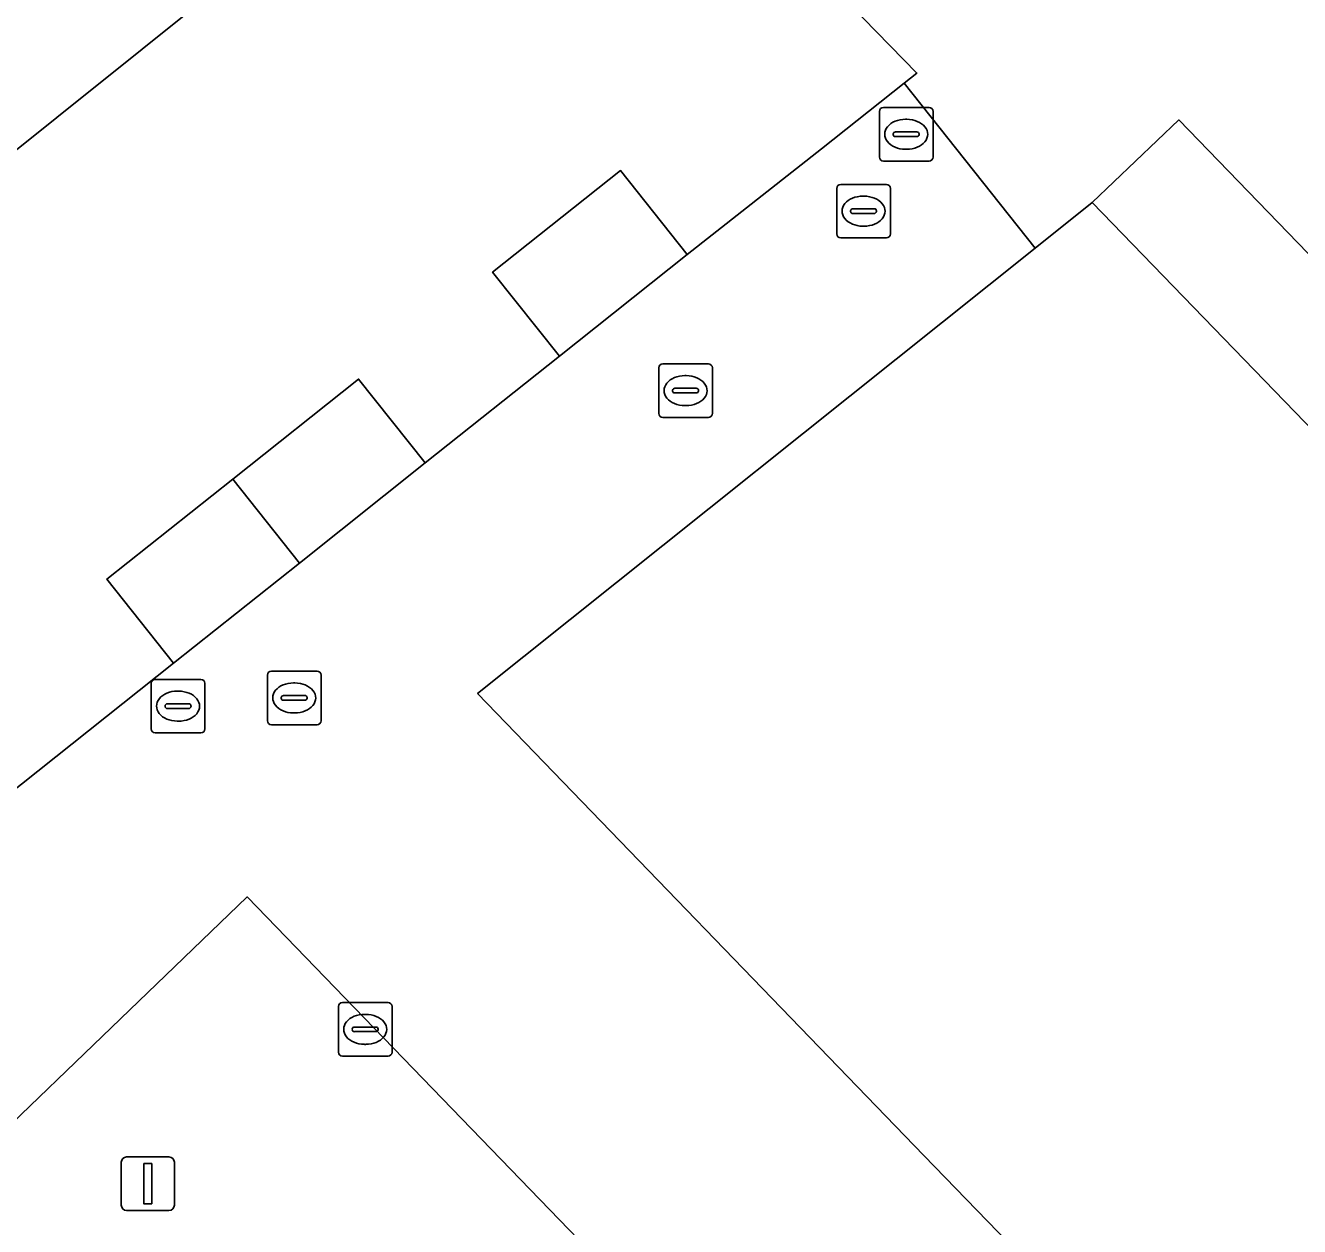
# Model space of a CAD drawing. Extents: x 157445 to 158888, y 383061 to 384688.
# Drawn here: x 158312.05 to 158335.82, y 384010.07 to 384032.48 of the extents above; entities that cross this region are included whole.
import ezdxf

# ---------------------------------------------------------------- set-up
doc = ezdxf.new("R2010")
doc.units = 0
for name, color, linetype in [('IMGEO_Erf', 7, 'Continuous'), ('IMGEO_Hek', 7, 'Continuous'), ('IMGEO_Kolk', 7, 'Continuous'), ('IMGEO_Lichtmast', 7, 'Continuous'), ('IMGEO_Muur', 7, 'Continuous'), ('IMGEO_Pand', 7, 'Continuous'), ('IMGEO_Parkeervlak_open', 7, 'Continuous'), ('IMGEO_Rijbaan_lokaal_open', 7, 'Continuous'), ('IMGEO_Rioolput', 7, 'Continuous'), ('IMGEO_Voetpad_open', 7, 'Continuous')]:
    doc.layers.add(name, color=color, linetype=linetype)

msp = doc.modelspace()

# ---------------------------------------------------------------- linework, layer by layer
at = {"layer": 'IMGEO_Erf'}
msp.add_lwpolyline([(158311.98, 384018.325), (158314.815, 384020.586), (158313.57, 384022.152), (158315.917, 384024.018), (158318.265, 384025.885), (158319.51, 384024.32), (158322.01, 384026.315), (158320.766, 384027.88), (158323.152, 384029.777), (158324.396, 384028.211), (158326.9, 384030.185), (158328.444, 384031.408), (158328.681, 384031.596), (158321.41, 384039.055), (158320.64, 384038.304), (158321.19, 384037.619), (158315.854, 384033.348), (158311.006, 384029.468)], dxfattribs=at)
at = {"layer": 'IMGEO_Hek'}
for points in [[(158328.444, 384031.408), (158328.681, 384031.596)], [(158330.883, 384028.329), (158328.444, 384031.408)]]:
    msp.add_lwpolyline(points, dxfattribs=at)
at = {"layer": 'IMGEO_Kolk'}
for p, q in [((158323.864, 384025.244), (158323.864, 384026.096)), ((158323.939, 384026.17), (158324.791, 384026.17)), ((158324.865, 384026.096), (158324.865, 384025.244)), ((158324.352, 384025.95), (158324.377, 384025.95)), ((158324.123, 384025.664), (158324.123, 384025.676)), ((158324.561, 384025.627), (158324.163, 384025.627)), ((158324.166, 384025.713), (158324.564, 384025.713)), ((158324.607, 384025.676), (158324.607, 384025.664)), ((158324.375, 384025.39), (158324.35, 384025.39)), ((158324.791, 384025.17), (158323.939, 384025.17)), ((158317.888, 384013.325), (158317.888, 384014.177)), ((158317.963, 384014.251), (158318.815, 384014.251)), ((158318.889, 384014.177), (158318.889, 384013.325)), ((158318.376, 384014.031), (158318.401, 384014.031)), ((158318.147, 384013.745), (158318.147, 384013.757)), ((158318.585, 384013.708), (158318.187, 384013.708)), ((158318.19, 384013.794), (158318.588, 384013.794)), ((158318.631, 384013.757), (158318.631, 384013.745)), ((158318.399, 384013.471), (158318.374, 384013.471)), ((158318.815, 384013.251), (158317.963, 384013.251))]:
    msp.add_line(p, q, dxfattribs=at)
for points in [[(158323.864, 384025.244), (158323.864, 384026.096)], [(158323.939, 384026.17), (158324.791, 384026.17)], [(158324.865, 384026.096), (158324.865, 384025.244)], [(158324.791, 384025.17), (158323.939, 384025.17)], [(158317.888, 384013.325), (158317.888, 384014.177)], [(158317.963, 384014.251), (158318.815, 384014.251)], [(158318.889, 384014.177), (158318.889, 384013.325)], [(158318.815, 384013.251), (158317.963, 384013.251)]]:
    msp.add_lwpolyline(points, dxfattribs=at)
for centre, radius, start, end in [((158323.941, 384026.094), 0.0765, 91.552, 178.448), ((158323.941, 384026.094), 0.0765, 91.552, 178.448), ((158324.789, 384026.094), 0.0765, 1.552, 88.448), ((158324.789, 384026.094), 0.0765, 1.552, 88.448), ((158324.163, 384025.673), 0.0403, 85.8775, 175.7526), ((158324.16, 384025.663), 0.0366, 178.938, 274.7102), ((158324.564, 384025.67), 0.043, 264.8664, 352.4533), ((158324.568, 384025.675), 0.0386, 1.7309, 96.639), ((158323.941, 384025.246), 0.0765, 181.552, 268.448), ((158323.941, 384025.246), 0.0765, 181.552, 268.448), ((158324.789, 384025.246), 0.0765, 271.552, 358.448), ((158324.789, 384025.246), 0.0765, 271.552, 358.448), ((158317.965, 384014.175), 0.0765, 91.552, 178.448), ((158317.965, 384014.175), 0.0765, 91.552, 178.448), ((158318.813, 384014.175), 0.0765, 1.552, 88.448), ((158318.813, 384014.175), 0.0765, 1.552, 88.448), ((158318.187, 384013.754), 0.0403, 85.8775, 175.7526), ((158318.184, 384013.744), 0.0366, 178.938, 274.7102), ((158318.588, 384013.751), 0.043, 264.8664, 352.4533), ((158318.592, 384013.756), 0.0386, 1.7309, 96.639), ((158317.965, 384013.327), 0.0765, 181.552, 268.448), ((158317.965, 384013.327), 0.0765, 181.552, 268.448), ((158318.813, 384013.327), 0.0765, 271.552, 358.448), ((158318.813, 384013.327), 0.0765, 271.552, 358.448)]:
    msp.add_arc(centre, radius, start, end, dxfattribs=at)
for centre, major_axis, ratio, start_param, end_param in [((158324.351, 384025.67), (-0.387, 0.002), 0.722429, 4.712389, 7.853982), ((158324.376, 384025.67), (-0.39, 0.002), 0.717154, 1.570796, 4.712389), ((158318.375, 384013.751), (-0.387, 0.002), 0.722429, 4.712389, 7.853982), ((158318.4, 384013.751), (-0.39, 0.002), 0.717154, 1.570796, 4.712389)]:
    msp.add_ellipse(centre, major_axis=major_axis, ratio=ratio, start_param=start_param, end_param=end_param, dxfattribs=at)
at = {"layer": 'IMGEO_Lichtmast'}
for p, q in [((158313.939, 384011.37), (158314.729, 384011.37)), ((158314.729, 384011.37), (158313.939, 384011.37)), ((158313.839, 384010.47), (158313.839, 384011.27)), ((158313.839, 384011.27), (158313.839, 384010.47)), ((158314.829, 384011.27), (158314.829, 384010.47)), ((158314.829, 384010.47), (158314.829, 384011.27)), ((158314.729, 384010.37), (158313.939, 384010.37)), ((158313.939, 384010.37), (158314.729, 384010.37))]:
    msp.add_line(p, q, dxfattribs=at)
msp.add_lwpolyline([(158314.259, 384011.245), (158314.409, 384011.245), (158314.409, 384010.495), (158314.259, 384010.495), (158314.259, 384011.245)], dxfattribs=at)
for centre, start, end in [((158313.939, 384011.27), 90, 180), ((158313.939, 384011.27), 90, 180), ((158314.729, 384011.27), 0, 90), ((158314.729, 384011.27), 360, 90), ((158313.939, 384010.47), 180, 270), ((158313.939, 384010.47), 180, 270), ((158314.729, 384010.47), 270, 0), ((158314.729, 384010.47), 270, 0)]:
    msp.add_arc(centre, 0.1, start, end, dxfattribs=at)
at = {"layer": 'IMGEO_Muur'}
for points in [[(158328.681, 384031.596), (158321.41, 384039.055)], [(158326.9, 384030.185), (158328.444, 384031.408)]]:
    msp.add_lwpolyline(points, dxfattribs=at)
at = {"layer": 'IMGEO_Pand'}
for points in [[(158304.486, 384037.583), (158311.006, 384029.468), (158315.854, 384033.348), (158309.338, 384041.457), (158308.179, 384040.535), (158307.549, 384041.325), (158303.866, 384038.389)], [(158322.01, 384026.315), (158324.396, 384028.211), (158323.152, 384029.777), (158320.766, 384027.88)], [(158341.063, 383991.652), (158344.605, 383995.077), (158348.086, 383991.478), (158358.601, 384001.635), (158331.95, 384029.182), (158330.883, 384028.329), (158320.485, 384020.016), (158328.811, 384011.395), (158338.306, 384001.594), (158338.96, 384000.913), (158341.536, 383998.25), (158337.994, 383994.825), (158335.419, 383997.487), (158320.597, 383983.15), (158329.719, 383973.72), (158344.544, 383988.054)], [(158315.917, 384024.018), (158317.162, 384022.453), (158319.51, 384024.32), (158318.265, 384025.885)], [(158315.917, 384024.018), (158313.57, 384022.152), (158314.815, 384020.586), (158317.162, 384022.453)]]:
    msp.add_lwpolyline(points, close=True, dxfattribs=at)
at = {"layer": 'IMGEO_Parkeervlak_open'}
msp.add_lwpolyline([(158332.018, 383999.845), (158316.188, 384016.221), (158308.925, 384009.23), (158324.766, 383992.836)], close=True, dxfattribs=at)
at = {"layer": 'IMGEO_Rijbaan_lokaal_open'}
msp.add_lwpolyline([(158338.306, 384001.594), (158328.811, 384011.395), (158320.485, 384020.016), (158330.883, 384028.329), (158328.444, 384031.408), (158326.9, 384030.185), (158324.396, 384028.211), (158322.01, 384026.315), (158319.51, 384024.32), (158317.162, 384022.453), (158314.815, 384020.586), (158311.98, 384018.325), (158309.519, 384016.371), (158307.698, 384014.924), (158305.35, 384013.059), (158303.003, 384011.193), (158300.873, 384009.496)], dxfattribs=at)
msp.add_lwpolyline([(158332.018, 383999.845), (158324.766, 383992.836), (158308.925, 384009.23), (158316.188, 384016.221)], close=True, dxfattribs=at)
at = {"layer": 'IMGEO_Rioolput'}
for p, q in [((158327.979, 384030.028), (158327.979, 384030.88)), ((158328.054, 384030.954), (158328.906, 384030.954)), ((158328.98, 384030.88), (158328.98, 384030.028)), ((158328.467, 384030.734), (158328.492, 384030.734)), ((158328.238, 384030.448), (158328.238, 384030.46)), ((158328.676, 384030.411), (158328.278, 384030.411)), ((158328.281, 384030.497), (158328.679, 384030.497)), ((158328.722, 384030.46), (158328.722, 384030.448)), ((158328.49, 384030.174), (158328.465, 384030.174)), ((158328.906, 384029.954), (158328.054, 384029.954)), ((158327.183, 384028.593), (158327.183, 384029.445)), ((158327.258, 384029.519), (158328.11, 384029.519)), ((158328.184, 384029.445), (158328.184, 384028.593)), ((158327.671, 384029.299), (158327.696, 384029.299)), ((158327.442, 384029.013), (158327.442, 384029.025)), ((158327.88, 384028.976), (158327.482, 384028.976)), ((158327.485, 384029.062), (158327.883, 384029.062)), ((158327.926, 384029.025), (158327.926, 384029.013)), ((158327.694, 384028.739), (158327.669, 384028.739)), ((158328.11, 384028.519), (158327.258, 384028.519)), ((158316.564, 384019.51), (158316.564, 384020.362)), ((158316.639, 384020.436), (158317.491, 384020.436)), ((158317.565, 384020.362), (158317.565, 384019.51)), ((158314.397, 384019.356), (158314.397, 384020.208)), ((158314.472, 384020.282), (158315.324, 384020.282)), ((158315.398, 384020.208), (158315.398, 384019.356)), ((158317.052, 384020.216), (158317.077, 384020.216)), ((158314.885, 384020.062), (158314.91, 384020.062)), ((158316.823, 384019.93), (158316.823, 384019.942)), ((158317.261, 384019.893), (158316.863, 384019.893)), ((158316.866, 384019.979), (158317.264, 384019.979)), ((158317.307, 384019.942), (158317.307, 384019.93)), ((158314.656, 384019.776), (158314.656, 384019.788)), ((158315.094, 384019.739), (158314.696, 384019.739)), ((158314.699, 384019.825), (158315.097, 384019.825)), ((158315.14, 384019.788), (158315.14, 384019.776)), ((158317.075, 384019.656), (158317.05, 384019.656)), ((158314.908, 384019.502), (158314.883, 384019.502)), ((158317.491, 384019.436), (158316.639, 384019.436)), ((158315.324, 384019.282), (158314.472, 384019.282))]:
    msp.add_line(p, q, dxfattribs=at)
for points in [[(158327.979, 384030.028), (158327.979, 384030.88)], [(158328.054, 384030.954), (158328.906, 384030.954)], [(158328.98, 384030.88), (158328.98, 384030.028)], [(158328.906, 384029.954), (158328.054, 384029.954)], [(158327.183, 384028.593), (158327.183, 384029.445)], [(158327.258, 384029.519), (158328.11, 384029.519)], [(158328.184, 384029.445), (158328.184, 384028.593)], [(158328.11, 384028.519), (158327.258, 384028.519)], [(158316.564, 384019.51), (158316.564, 384020.362)], [(158316.639, 384020.436), (158317.491, 384020.436)], [(158317.565, 384020.362), (158317.565, 384019.51)], [(158314.397, 384019.356), (158314.397, 384020.208)], [(158314.472, 384020.282), (158315.324, 384020.282)], [(158315.398, 384020.208), (158315.398, 384019.356)], [(158317.491, 384019.436), (158316.639, 384019.436)], [(158315.324, 384019.282), (158314.472, 384019.282)]]:
    msp.add_lwpolyline(points, dxfattribs=at)
for centre, radius, start, end in [((158328.056, 384030.878), 0.0765, 91.552, 178.448), ((158328.056, 384030.878), 0.0765, 91.552, 178.448), ((158328.904, 384030.878), 0.0765, 1.552, 88.448), ((158328.904, 384030.878), 0.0765, 1.552, 88.448), ((158328.278, 384030.457), 0.0403, 85.8775, 175.7526), ((158328.275, 384030.447), 0.0366, 178.938, 274.7102), ((158328.679, 384030.454), 0.043, 264.8664, 352.4533), ((158328.683, 384030.459), 0.0386, 1.7309, 96.639), ((158328.056, 384030.03), 0.0765, 181.552, 268.448), ((158328.056, 384030.03), 0.0765, 181.552, 268.448), ((158328.904, 384030.03), 0.0765, 271.552, 358.448), ((158328.904, 384030.03), 0.0765, 271.552, 358.448), ((158327.26, 384029.443), 0.0765, 91.552, 178.448), ((158327.26, 384029.443), 0.0765, 91.552, 178.448), ((158328.108, 384029.443), 0.0765, 1.552, 88.448), ((158328.108, 384029.443), 0.0765, 1.552, 88.448), ((158327.482, 384029.022), 0.0403, 85.8775, 175.7526), ((158327.479, 384029.012), 0.0366, 178.938, 274.7102), ((158327.883, 384029.019), 0.043, 264.8664, 352.4533), ((158327.887, 384029.024), 0.0386, 1.7309, 96.639), ((158327.26, 384028.595), 0.0765, 181.552, 268.448), ((158327.26, 384028.595), 0.0765, 181.552, 268.448), ((158328.108, 384028.595), 0.0765, 271.552, 358.448), ((158328.108, 384028.595), 0.0765, 271.552, 358.448), ((158316.641, 384020.36), 0.0765, 91.552, 178.448), ((158316.641, 384020.36), 0.0765, 91.552, 178.448), ((158317.489, 384020.36), 0.0765, 1.552, 88.448), ((158317.489, 384020.36), 0.0765, 1.552, 88.448), ((158314.474, 384020.206), 0.0765, 91.552, 178.448), ((158314.474, 384020.206), 0.0765, 91.552, 178.448), ((158315.322, 384020.206), 0.0765, 1.552, 88.448), ((158315.322, 384020.206), 0.0765, 1.552, 88.448), ((158316.863, 384019.939), 0.0403, 85.8775, 175.7526), ((158316.86, 384019.929), 0.0366, 178.938, 274.7102), ((158317.264, 384019.936), 0.043, 264.8664, 352.4533), ((158317.268, 384019.941), 0.0386, 1.7309, 96.639), ((158314.696, 384019.785), 0.0403, 85.8775, 175.7526), ((158314.693, 384019.775), 0.0366, 178.938, 274.7102), ((158315.097, 384019.782), 0.043, 264.8664, 352.4533), ((158315.101, 384019.787), 0.0386, 1.7309, 96.639), ((158316.641, 384019.512), 0.0765, 181.552, 268.448), ((158316.641, 384019.512), 0.0765, 181.552, 268.448), ((158317.489, 384019.512), 0.0765, 271.552, 358.448), ((158317.489, 384019.512), 0.0765, 271.552, 358.448), ((158314.474, 384019.358), 0.0765, 181.552, 268.448), ((158314.474, 384019.358), 0.0765, 181.552, 268.448), ((158315.322, 384019.358), 0.0765, 271.552, 358.448), ((158315.322, 384019.358), 0.0765, 271.552, 358.448)]:
    msp.add_arc(centre, radius, start, end, dxfattribs=at)
for centre, major_axis, ratio, start_param, end_param in [((158328.466, 384030.454), (-0.387, 0.002), 0.722429, 4.712389, 7.853982), ((158328.491, 384030.454), (-0.39, 0.002), 0.717154, 1.570796, 4.712389), ((158327.67, 384029.019), (-0.387, 0.002), 0.722429, 4.712389, 7.853982), ((158327.695, 384029.019), (-0.39, 0.002), 0.717154, 1.570796, 4.712389), ((158317.051, 384019.936), (-0.387, 0.002), 0.722429, 4.712389, 7.853982), ((158317.076, 384019.936), (-0.39, 0.002), 0.717154, 1.570796, 4.712389), ((158314.884, 384019.782), (-0.387, 0.002), 0.722429, 4.712389, 7.853982), ((158314.909, 384019.782), (-0.39, 0.002), 0.717154, 1.570796, 4.712389)]:
    msp.add_ellipse(centre, major_axis=major_axis, ratio=ratio, start_param=start_param, end_param=end_param, dxfattribs=at)
at = {"layer": 'IMGEO_Voetpad_open'}
msp.add_lwpolyline([(158319.487, 384050.381), (158314.411, 384046.055), (158320.64, 384038.304), (158321.41, 384039.055), (158328.681, 384031.596), (158328.444, 384031.408), (158330.883, 384028.329), (158331.95, 384029.182), (158333.564, 384030.723), (158363.174, 384000.104)], dxfattribs=at)
msp.add_lwpolyline([(158363.174, 384000.104), (158333.564, 384030.723), (158331.95, 384029.182), (158358.601, 384001.635), (158348.086, 383991.478), (158344.544, 383988.054), (158329.719, 383973.72), (158332.678, 383970.606)], close=True, dxfattribs=at)

doc.saveas('drawing.dxf')
